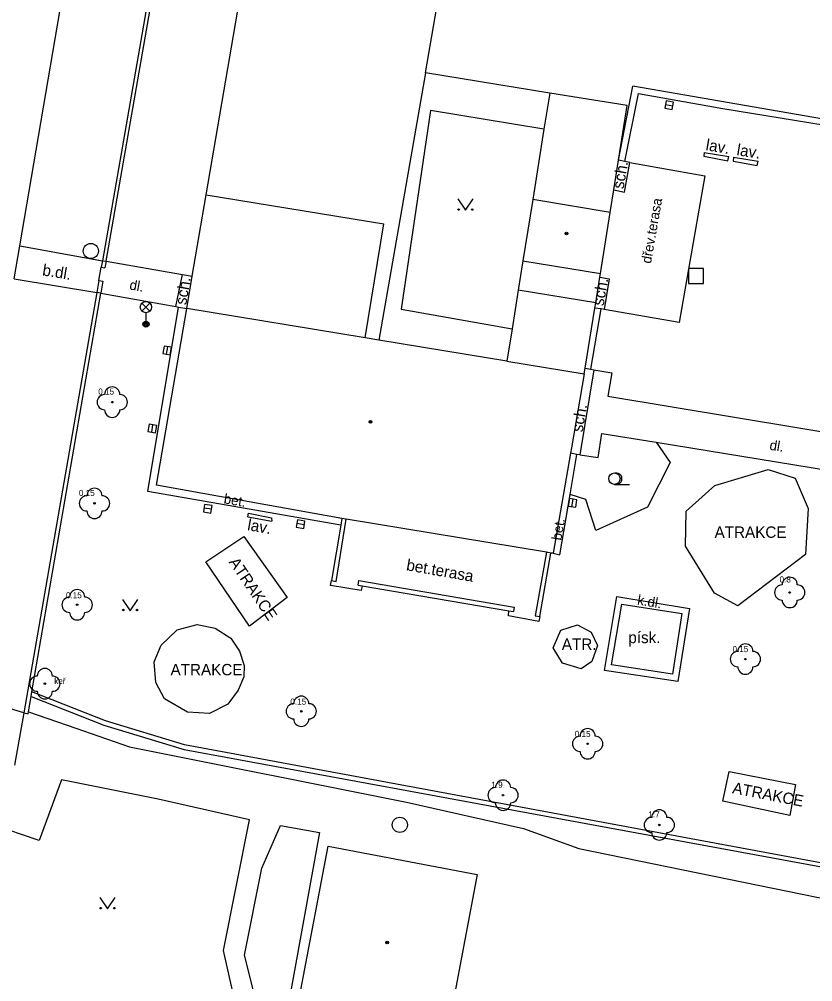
# Model space of a CAD drawing. Extents: x -596229 to -595156, y -1161237 to -1159376.
# Drawn here: x -595872.5 to -595820.3, y -1160183.7 to -1160120.3 of the extents above; entities that cross this region are included whole.
import ezdxf

# ---------------------------------------------------------------- set-up
doc = ezdxf.new("R2010")
doc.units = 0
for name, color, linetype in [('Level 22', 7, 'Continuous'), ('Level 26', 7, 'Continuous'), ('Level 27', 7, 'Continuous'), ('Level 33', 7, 'Continuous'), ('Level 36', 7, 'Continuous'), ('Level 39', 7, 'Continuous'), ('Specificka linie pasportu komunikaci', 7, 'Continuous'), ('TM - budovy zdene_ betonove - VP', 7, 'Continuous'), ('TM - chodniky - VP', 7, 'Continuous'), ('TM - hranice souvisleho porostu (skupiny stromu_ kere)', 7, 'Continuous'), ('TM - lavicka', 7, 'Continuous'), ('TM - letecke snimky - pomocna linie', 7, 'Continuous'), ('TM - plot drateny_ kovovy - VP', 7, 'Continuous'), ('TM - plot zdeny_ ohradni zed - VP', 7, 'Continuous'), ('TM - podezdivka plotu - VP', 7, 'Continuous'), ('TM - pomocna konstrukcni linie', 7, 'Continuous'), ('TM - popis objektu', 7, 'Continuous'), ('TM - popis povrchu', 7, 'Continuous'), ('TM - popis zelene', 7, 'Continuous'), ('TM - poznamka', 7, 'Continuous'), ('TM - predmet maleho rozsahu (zamereny obvodem)', 7, 'Continuous'), ('TM - rozhrani ploch obecne - VP', 7, 'Continuous'), ('TM - schody - VP', 7, 'Continuous'), ('TM - vjezd na pozemek', 7, 'Continuous')]:
    doc.layers.add(name, color=color, linetype=linetype)

msp = doc.modelspace()

# ---------------------------------------------------------------- linework, layer by layer
at = {"layer": 'Level 22'}
for centre in [(-595866.42, -1160145.5), (-595867.59, -1160152.17), (-595821.8, -1160158.04), (-595868.73, -1160158.85), (-595824.72, -1160162.43), (-595870.86, -1160164.05), (-595853.97, -1160165.87), (-595835.11, -1160168.01), (-595840.68, -1160171.4), (-595830.39, -1160173.36)]:
    msp.add_circle(centre, 0.05, dxfattribs=at)
for centre, start, end in [((-595866.92, -1160145.5), 90, 270), ((-595866.42, -1160145), 0, 180), ((-595865.92, -1160145.5), 270, 90), ((-595866.42, -1160146), 180, 0), ((-595867.59, -1160151.67), 0, 180), ((-595868.09, -1160152.17), 90, 270), ((-595867.09, -1160152.17), 270, 90), ((-595867.59, -1160152.67), 180, 0), ((-595821.8, -1160157.54), 0, 180), ((-595822.3, -1160158.04), 90, 270), ((-595821.3, -1160158.04), 270, 90), ((-595869.23, -1160158.85), 90, 270), ((-595868.73, -1160158.35), 0, 180), ((-595868.23, -1160158.85), 270, 90), ((-595821.8, -1160158.54), 180, 0), ((-595868.73, -1160159.35), 180, 0), ((-595824.72, -1160161.93), 0, 180), ((-595825.22, -1160162.43), 90, 270), ((-595824.22, -1160162.43), 270, 90), ((-595870.86, -1160163.55), 0, 180), ((-595824.72, -1160162.93), 180, 0), ((-595871.36, -1160164.05), 90, 270), ((-595870.36, -1160164.05), 270, 90), ((-595870.86, -1160164.55), 180, 0), ((-595853.97, -1160165.37), 0, 180), ((-595854.47, -1160165.87), 90, 270), ((-595853.47, -1160165.87), 270, 90), ((-595853.97, -1160166.37), 180, 0), ((-595835.11, -1160167.51), 0, 180), ((-595835.61, -1160168.01), 90, 270), ((-595834.61, -1160168.01), 270, 90), ((-595835.11, -1160168.51), 180, 0), ((-595840.68, -1160170.9), 0, 180), ((-595841.18, -1160171.4), 90, 270), ((-595840.18, -1160171.4), 270, 90), ((-595840.68, -1160171.9), 180, 0), ((-595830.89, -1160173.36), 90, 270), ((-595830.39, -1160172.86), 0, 180), ((-595829.89, -1160173.36), 270, 90), ((-595830.39, -1160173.86), 180, 0)]:
    msp.add_arc(centre, 0.5, start, end, dxfattribs=at)
at = {"layer": 'Level 26'}
msp.add_lwpolyline([(-595828.47, -1160137.69), (-595827.47, -1160137.69), (-595827.47, -1160136.69), (-595828.47, -1160136.69)], close=True, dxfattribs=at)
at = {"layer": 'Level 27'}
for p, q in [((-595829.986, -1160125.886), (-595829.494, -1160125.974)), ((-595862.843, -1160142.336), (-595862.757, -1160141.844)), ((-595863.823, -1160147.486), (-595863.737, -1160146.994)), ((-595836.142, -1160152.387), (-595836.058, -1160151.893)), ((-595859.883, -1160152.56), (-595860.377, -1160152.48)), ((-595853.773, -1160153.58), (-595854.267, -1160153.5))]:
    msp.add_line(p, q, dxfattribs=at)
for points in [[(-595830.03, -1160126.132), (-595829.538, -1160126.22), (-595829.45, -1160125.728), (-595829.942, -1160125.64)], [(-595862.596, -1160142.379), (-595862.511, -1160141.886), (-595863.004, -1160141.801), (-595863.089, -1160142.294)], [(-595863.576, -1160147.529), (-595863.491, -1160147.036), (-595863.984, -1160146.951), (-595864.069, -1160147.444)], [(-595835.895, -1160152.428), (-595835.812, -1160151.935), (-595836.305, -1160151.852), (-595836.388, -1160152.345)], [(-595859.843, -1160152.313), (-595860.337, -1160152.233), (-595860.417, -1160152.727), (-595859.923, -1160152.807)], [(-595853.733, -1160153.333), (-595854.227, -1160153.253), (-595854.307, -1160153.747), (-595853.813, -1160153.827)]]:
    msp.add_lwpolyline(points, close=True, dxfattribs=at)
for centre in [(-595867.83, -1160135.54), (-595847.48, -1160173.35)]:
    msp.add_circle(centre, 0.5, dxfattribs=at)
at = {"layer": 'Level 33'}
for p, q in [((-595864.465, -1160139.5), (-595863.935, -1160138.97)), ((-595864.465, -1160138.97), (-595863.935, -1160139.5)), ((-595864.2, -1160139.61), (-595864.2, -1160140.36))]:
    msp.add_line(p, q, dxfattribs=at)
for centre, radius in [((-595864.2, -1160139.235), 0.375), ((-595864.2, -1160140.36), 0.2), ((-595864.2, -1160140.36), 0.145), ((-595864.2, -1160140.36), 0.0876)]:
    msp.add_circle(centre, radius, dxfattribs=at)
at = {"layer": 'Level 36'}
msp.add_line((-595833.35, -1160150.915), (-595832.35, -1160150.915), dxfattribs=at)
for points in [[(-595843.66, -1160132.11), (-595843.16, -1160132.86), (-595842.66, -1160132.11)], [(-595865.74, -1160158.5), (-595865.24, -1160159.25), (-595864.74, -1160158.5)], [(-595867.23, -1160178.14), (-595866.73, -1160178.89), (-595866.23, -1160178.14)]]:
    msp.add_lwpolyline(points, dxfattribs=at)
for centre, radius in [((-595843.61, -1160132.81), 0.05), ((-595842.711, -1160132.81), 0.05), ((-595833.35, -1160150.54), 0.375), ((-595865.69, -1160159.2), 0.05), ((-595864.791, -1160159.2), 0.05), ((-595867.18, -1160178.84), 0.05), ((-595866.281, -1160178.84), 0.05)]:
    msp.add_circle(centre, radius, dxfattribs=at)
msp.add_arc((-595833.225, -1160150.54), 0.375, 260.40593, 99.59407, dxfattribs=at)
at = {"layer": 'Level 39'}
for centre, radius in [((-595836.5, -1160134.38), 0.09), ((-595836.5, -1160134.38), 0.0398), ((-595849.42, -1160146.79), 0.09), ((-595849.42, -1160146.79), 0.0398), ((-595848.32, -1160181.11), 0.09), ((-595848.32, -1160181.11), 0.0398)]:
    msp.add_circle(centre, radius, dxfattribs=at)
at = {"layer": 'Specificka linie pasportu komunikaci'}
for points in [[(-595837.99, -1160127.52), (-595845.47, -1160126.28), (-595847.39, -1160139.38), (-595840.09, -1160140.66)], [(-595860.229, -1160131.83), (-595848.54, -1160133.75)], [(-595833.629, -1160133.01), (-595838.731, -1160132.15)], [(-595849.77, -1160141.26), (-595848.54, -1160133.75)], [(-595839.37, -1160136.18), (-595834.27, -1160137.03)], [(-595834.58, -1160138.96), (-595839.68, -1160138.11)]]:
    msp.add_lwpolyline(points, dxfattribs=at)
at = {"layer": 'TM - budovy zdene_ betonove - VP'}
for points in [[(-595860.23, -1160131.83), (-595854.3, -1160097.25)], [(-595845.8, -1160123.81), (-595843.43, -1160110.17)], [(-595845.8, -1160123.81), (-595848.87, -1160141.41)], [(-595837.61, -1160125.13), (-595845.8, -1160123.81)], [(-595833.08, -1160129.56), (-595832.14, -1160124.67)], [(-595815.64, -1160127.53), (-595832.14, -1160124.67)], [(-595837.61, -1160125.13), (-595837.99, -1160127.52)], [(-595832.5, -1160125.96), (-595837.61, -1160125.13)], [(-595833.08, -1160129.56), (-595832.5, -1160125.96)], [(-595837.99, -1160127.52), (-595838.73, -1160132.15)], [(-595833.39, -1160131.52), (-595833.08, -1160129.56)], [(-595833.63, -1160133.01), (-595833.39, -1160131.52)], [(-595861.15, -1160137.2), (-595860.23, -1160131.83)], [(-595838.73, -1160132.15), (-595839.37, -1160136.18)], [(-595834.27, -1160137.03), (-595833.63, -1160133.01)], [(-595839.37, -1160136.18), (-595839.68, -1160138.11)], [(-595861.51, -1160139.33), (-595861.15, -1160137.2)], [(-595834.58, -1160138.96), (-595834.31, -1160137.26)], [(-595834.31, -1160137.26), (-595834.27, -1160137.03)], [(-595839.68, -1160138.11), (-595840.09, -1160140.66)], [(-595863.51, -1160150.98), (-595861.51, -1160139.33)], [(-595849.77, -1160141.26), (-595861.51, -1160139.33)], [(-595835.27, -1160143.27), (-595834.64, -1160139.3)], [(-595834.64, -1160139.3), (-595834.58, -1160138.96)], [(-595840.09, -1160140.66), (-595840.43, -1160142.79)], [(-595848.87, -1160141.41), (-595849.77, -1160141.26)], [(-595840.43, -1160142.79), (-595848.87, -1160141.41)], [(-595840.43, -1160142.79), (-595835.33, -1160143.63)], [(-595835.33, -1160143.63), (-595836.18, -1160148.52)], [(-595835.33, -1160143.63), (-595835.27, -1160143.27)], [(-595836.24, -1160148.86), (-595837.38, -1160155.46)], [(-595836.18, -1160148.52), (-595836.24, -1160148.86)], [(-595851.31, -1160153.17), (-595863.51, -1160150.98)], [(-595851.02, -1160153.22), (-595851.31, -1160153.17)], [(-595837.83, -1160155.39), (-595851.02, -1160153.22)], [(-595837.53, -1160155.44), (-595837.83, -1160155.39)], [(-595837.38, -1160155.46), (-595837.53, -1160155.44)], [(-595854.26, -1160185.6), (-595852.2, -1160174.75)], [(-595852.2, -1160174.75), (-595842.38, -1160176.62)], [(-595842.38, -1160176.62), (-595844.02, -1160185.24), (-595844.44, -1160187.46)]]:
    msp.add_lwpolyline(points, dxfattribs=at)
at = {"layer": 'TM - chodniky - VP'}
for points in [[(-595872.51, -1160135.21), (-595869.56, -1160117.93), (-595865.78, -1160097.35)], [(-595872.51, -1160135.21), (-595867.06, -1160136.18)], [(-595866.82, -1160136.22), (-595861.8, -1160137.09)], [(-595872.89, -1160137.38), (-595867.43, -1160138.27)], [(-595861.8, -1160137.09), (-595861.15, -1160137.2)], [(-595867.18, -1160138.31), (-595862.23, -1160139.2)], [(-595862.23, -1160139.2), (-595862.05, -1160139.23)], [(-595862.05, -1160139.23), (-595861.51, -1160139.33)], [(-595835.27, -1160143.27), (-595834.9, -1160143.32)], [(-595834.9, -1160143.32), (-595834.71, -1160143.36)], [(-595834.71, -1160143.36), (-595833.52, -1160143.56), (-595833.77, -1160145.11), (-595800.41, -1160150.63), (-595800.38, -1160150.48)], [(-595835.63, -1160148.98), (-595834.41, -1160149.15), (-595834.18, -1160147.56), (-595830.6, -1160148.14)], [(-595830.6, -1160148.14), (-595782.91, -1160155.94)], [(-595835.82, -1160148.95), (-595836.24, -1160148.86)], [(-595835.63, -1160148.98), (-595835.82, -1160148.95)], [(-595872.25, -1160165.96), (-595876.72, -1160164.62)]]:
    msp.add_lwpolyline(points, dxfattribs=at)
at = {"layer": 'TM - hranice souvisleho porostu (skupiny stromu_ kere)'}
msp.add_lwpolyline([(-595830.6, -1160148.14), (-595829.67, -1160149.47), (-595831.16, -1160152.41), (-595834.58, -1160153.96), (-595835.24, -1160151.92), (-595836.27, -1160151.59)], dxfattribs=at)
at = {"layer": 'TM - lavicka'}
for points in [[(-595827.43, -1160129.04), (-595825.82, -1160129.31)], [(-595825.5, -1160129.36), (-595823.88, -1160129.62)], [(-595857.5, -1160153.06), (-595855.92, -1160153.35)]]:
    msp.add_lwpolyline(points, dxfattribs=at)
at = {"layer": 'TM - letecke snimky - pomocna linie'}
msp.add_lwpolyline([(-595847.04, -1160171.86), (-595839.33, -1160173.6), (-595835.7, -1160174.9), (-595805.2, -1160181.14)], dxfattribs=at)
at = {"layer": 'TM - plot drateny_ kovovy - VP'}
for points in [[(-595866.82, -1160136.22), (-595859.85, -1160096.2)], [(-595866.82, -1160136.22), (-595866.9, -1160136.65)], [(-595871.71, -1160164.59), (-595867.18, -1160138.31)], [(-595789.47, -1160181.47), (-595861.67, -1160168.07), (-595866.87, -1160166.49), (-595871.71, -1160164.59)], [(-595871.94, -1160165.91), (-595871.76, -1160164.9)], [(-595871.96, -1160166.03), (-595871.94, -1160165.91)]]:
    msp.add_lwpolyline(points, dxfattribs=at)
at = {"layer": 'TM - plot zdeny_ ohradni zed - VP'}
msp.add_lwpolyline([(-595867.04, -1160137.53), (-595867.18, -1160138.31)], dxfattribs=at)
at = {"layer": 'TM - podezdivka plotu - VP'}
for points in [[(-595860.1, -1160096.15), (-595867.06, -1160136.18)], [(-595867.06, -1160136.18), (-595867.14, -1160136.6)], [(-595867.06, -1160136.18), (-595866.82, -1160136.22)], [(-595867.14, -1160136.6), (-595866.9, -1160136.65)], [(-595867.3, -1160137.48), (-595867.43, -1160138.27)], [(-595867.3, -1160137.48), (-595867.04, -1160137.53)], [(-595867.43, -1160138.27), (-595872.25, -1160165.96)], [(-595867.18, -1160138.31), (-595867.43, -1160138.27)], [(-595871.76, -1160164.9), (-595871.71, -1160164.59)], [(-595871.76, -1160164.9), (-595866.98, -1160166.78), (-595861.69, -1160168.38), (-595804.8, -1160178.86)], [(-595872.25, -1160165.96), (-595871.96, -1160166.03)]]:
    msp.add_lwpolyline(points, dxfattribs=at)
at = {"layer": 'TM - pomocna konstrukcni linie'}
for points in [[(-595827.43, -1160129.04), (-595827.45, -1160129.3), (-595825.88, -1160129.59), (-595825.82, -1160129.31)], [(-595825.5, -1160129.36), (-595825.53, -1160129.63), (-595823.94, -1160129.9), (-595823.88, -1160129.62)], [(-595857.5, -1160153.06), (-595857.44, -1160152.82), (-595855.93, -1160153.13), (-595855.92, -1160153.35)]]:
    msp.add_lwpolyline(points, dxfattribs=at)
at = {"layer": 'TM - predmet maleho rozsahu (zamereny obvodem)'}
for points in [[(-595823.23, -1160149.93), (-595821.44, -1160150.5), (-595820.58, -1160152.5), (-595820.76, -1160155.54), (-595825.22, -1160158.92), (-595826.75, -1160158.09), (-595828.67, -1160154.99), (-595828.63, -1160152.68), (-595826.74, -1160151), (-595823.23, -1160149.93)], [(-595857.39, -1160160.26), (-595860.25, -1160156.02), (-595857.75, -1160154.35), (-595854.9, -1160158.38), (-595857.39, -1160160.26)], [(-595858.8, -1160165.39), (-595860.01, -1160166.01), (-595861.47, -1160165.92), (-595862.99, -1160165.05), (-595863.54, -1160163.98), (-595863.67, -1160162.62), (-595863.2, -1160161.52), (-595862.14, -1160160.5), (-595860.83, -1160160.15), (-595859.64, -1160160.4), (-595858.61, -1160161.06), (-595858.04, -1160161.91), (-595857.73, -1160162.85), (-595857.76, -1160163.6), (-595858.12, -1160164.48), (-595858.8, -1160165.39)], [(-595837.38, -1160161.69), (-595836.87, -1160160.53), (-595835.78, -1160160.18), (-595834.87, -1160160.66), (-595834.46, -1160161.53), (-595834.83, -1160162.58), (-595835.54, -1160163.08), (-595836.77, -1160162.7), (-595837.38, -1160161.69)], [(-595825.79, -1160169.84), (-595821.41, -1160170.69), (-595821.8, -1160172.73), (-595826.21, -1160171.8), (-595825.79, -1160169.84)]]:
    msp.add_lwpolyline(points, dxfattribs=at)
at = {"layer": 'TM - rozhrani ploch obecne - VP'}
for points in [[(-595832.66, -1160129.65), (-595831.76, -1160125.16), (-595826.21, -1160126.15), (-595815.7, -1160127.87)], [(-595832.34, -1160129.71), (-595827.4, -1160130.58), (-595829.08, -1160140.25), (-595834.03, -1160139.39)], [(-595833.39, -1160131.52), (-595832.68, -1160131.67), (-595832.34, -1160129.71)], [(-595832.66, -1160129.65), (-595833.08, -1160129.56)], [(-595832.34, -1160129.71), (-595832.66, -1160129.65)], [(-595872.89, -1160137.38), (-595872.51, -1160135.21)], [(-595862.23, -1160139.2), (-595861.8, -1160137.09)], [(-595834.31, -1160137.26), (-595833.69, -1160137.37), (-595834.03, -1160139.39)], [(-595851.37, -1160153.61), (-595864.08, -1160151.39), (-595862.05, -1160139.23)], [(-595834.22, -1160139.36), (-595834.64, -1160139.3)], [(-595834.9, -1160143.32), (-595834.22, -1160139.36)], [(-595834.03, -1160139.39), (-595834.22, -1160139.36)], [(-595834.71, -1160143.36), (-595835.63, -1160148.98)], [(-595836.27, -1160151.59), (-595835.82, -1160148.95)], [(-595837.38, -1160155.46), (-595836.94, -1160155.56), (-595836.27, -1160151.59)], [(-595851.67, -1160157.31), (-595851.02, -1160153.22)], [(-595851.31, -1160153.17), (-595851.37, -1160153.61)], [(-595851.37, -1160153.61), (-595851.98, -1160157.26)], [(-595837.83, -1160155.39), (-595838.56, -1160159.57)], [(-595838.26, -1160159.62), (-595837.53, -1160155.44)], [(-595849.96, -1160157.6), (-595850.02, -1160157.92), (-595852.05, -1160157.58), (-595851.98, -1160157.26)], [(-595851.98, -1160157.26), (-595851.67, -1160157.31)], [(-595850.23, -1160157.55), (-595850.18, -1160157.25), (-595839.95, -1160159), (-595840, -1160159.3)], [(-595850.23, -1160157.55), (-595849.96, -1160157.6)], [(-595849.96, -1160157.6), (-595840.29, -1160159.25)], [(-595834.01, -1160163.19), (-595833.19, -1160158.31), (-595828.41, -1160159.1), (-595829.17, -1160163.91), (-595834.01, -1160163.19)], [(-595829.52, -1160163.42), (-595833.53, -1160162.8), (-595832.86, -1160158.82), (-595828.91, -1160159.43), (-595829.52, -1160163.42)], [(-595838.26, -1160159.62), (-595838.32, -1160159.96), (-595840.33, -1160159.58), (-595840.29, -1160159.25)], [(-595840.29, -1160159.25), (-595840, -1160159.3)], [(-595838.56, -1160159.57), (-595838.26, -1160159.62)], [(-595871.94, -1160165.91), (-595868.82, -1160166.99), (-595865.29, -1160168.22)], [(-595865.29, -1160168.22), (-595847.04, -1160171.86)], [(-595869.76, -1160170.38), (-595871.24, -1160174.38), (-595873.3, -1160173.68)], [(-595863.4, -1160171.66), (-595869.76, -1160170.38)], [(-595857.38, -1160173.02), (-595863.4, -1160171.66)], [(-595859.1, -1160181.64), (-595857.38, -1160173.02)], [(-595856.56, -1160176.21), (-595855.33, -1160173.4)], [(-595855.33, -1160173.4), (-595852.78, -1160173.86)], [(-595852.78, -1160173.86), (-595855.02, -1160186.22)], [(-595857.72, -1160181.93), (-595856.56, -1160176.21)], [(-595857.67, -1160187.98), (-595859.1, -1160181.64)], [(-595856.14, -1160188.23), (-595857.72, -1160181.93)]]:
    msp.add_lwpolyline(points, dxfattribs=at)
at = {"layer": 'TM - schody - VP'}
for points in [[(-595833.39, -1160131.52), (-595832.68, -1160131.67), (-595832.34, -1160129.71), (-595832.66, -1160129.65), (-595833.08, -1160129.56)], [(-595834.31, -1160137.26), (-595833.69, -1160137.37), (-595834.03, -1160139.39), (-595834.22, -1160139.36), (-595834.64, -1160139.3)]]:
    msp.add_lwpolyline(points, dxfattribs=at)
at = {"layer": 'TM - vjezd na pozemek'}
for points in [[(-595867.3, -1160137.48), (-595867.14, -1160136.6)], [(-595872.25, -1160165.96), (-595872.85, -1160169.41)]]:
    msp.add_lwpolyline(points, dxfattribs=at)

# ---------------------------------------------------------------- texts
at = {"layer": 'TM - popis objektu'}
for s, p in [('ATRAKCE', (-595826.75, -1160154.44)), ('ATR.', (-595836.81, -1160161.82)), ('ATRAKCE', (-595862.58, -1160163.5))]:
    msp.add_text(s, height=0.75, dxfattribs=at).set_placement(p)
for rotation, p in [(304.00078, (-595858.77, -1160156.04)), (349, (-595825.62, -1160171.26))]:
    msp.add_text('ATRAKCE', height=0.75, rotation=rotation, dxfattribs=at).set_placement(p)
at = {"layer": 'TM - popis povrchu'}
for s, height, rotation, p in [('b.dl.', 0.75, 350.74202, (-595871.06, -1160137.14)), ('dl.', 0.65, 350, (-595865.32, -1160138.07)), ('dl.', 0.65, 351, (-595823.16, -1160148.63)), ('bet.', 0.65, 349.82332, (-595859.11, -1160152.16)), ('bet.', 0.65, 80.4207, (-595836.85, -1160154.64)), ('k.dl.', 0.65, 350.61545, (-595831.87, -1160158.83))]:
    msp.add_text(s, height=height, rotation=rotation, dxfattribs=at).set_placement(p)
at = {"layer": 'TM - popis zelene'}
for s, p in [('0.15', (-595867.34, -1160145)), ('0.15', (-595868.62, -1160151.68)), ('0.8', (-595822.47, -1160157.38)), ('0.15', (-595869.47, -1160158.42)), ('0.15', (-595825.57, -1160161.97)), ('keř', (-595870.24, -1160164.07)), ('0.15', (-595854.69, -1160165.43)), ('0.15', (-595835.96, -1160167.56)), ('1.9', (-595841.45, -1160170.91)), ('1.7', (-595831.11, -1160172.86))]:
    msp.add_text(s, height=0.4, dxfattribs=at).set_placement(p)
at = {"layer": 'TM - poznamka'}
for s, height, rotation, p in [('lav.', 0.75, 350.47998, (-595827.37, -1160128.89)), ('lav.', 0.75, 350.88214, (-595825.33, -1160129.22)), ('sch.', 0.75, 80.15887, (-595832.75, -1160131.49)), ('dřev.terasa', 0.65, 80.1442, (-595830.94, -1160136.4)), ('sch.', 0.75, 80.49881, (-595861.55, -1160139.13)), ('sch.', 0.75, 80.15887, (-595834.06, -1160139.19)), ('sch.', 0.75, 80.70308, (-595835.44, -1160147.51)), ('lav.', 0.75, 349.59945, (-595857.56, -1160153.92)), ('bet.terasa', 0.75, 350, (-595847.09, -1160156.57))]:
    msp.add_text(s, height=height, rotation=rotation, dxfattribs=at).set_placement(p)
msp.add_text('písk.', height=0.75, dxfattribs=at).set_placement((-595832.43, -1160161.38))

doc.saveas('drawing.dxf')
